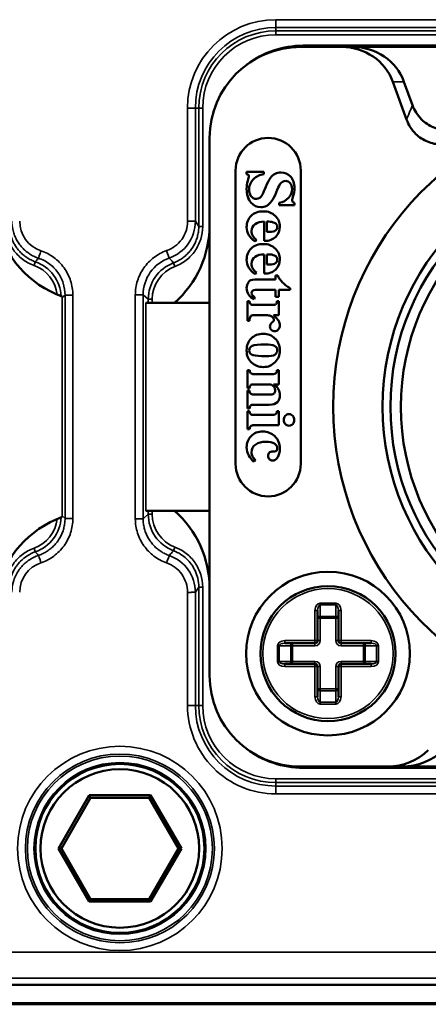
# Model space of a CAD drawing. Header units: millimetres. Extents: x 50 to 3176, y 50 to 2109.
# Tile 658 of 817: x 2363 to 2379, y 967 to 1005. Entities that reach past the tile are written whole.
import ezdxf

# ---------------------------------------------------------------- set-up
doc = ezdxf.new("R2010")
doc.units = ezdxf.units.MM
doc.header["$LTSCALE"] = 10
doc.layers.add('Visible (ISO)', color=7, linetype='Continuous', lineweight=50)
doc.layers.add('Visible Narrow (ISO)', color=7, linetype='Continuous', lineweight=35)

msp = doc.modelspace()

# ---------------------------------------------------------------- linework, layer by layer
at = {"layer": 'Visible (ISO)'}
for p, q in [((2375.3402, 1004.0533), (2373.7608, 1004.0533)), ((2373.8608, 1004.1033), (2399.7608, 1004.1033)), ((2375.7679, 1004.0533), (2375.3402, 1004.0533)), ((2375.7679, 1004.0533), (2395.9495, 1004.0533)), ((2377.3031, 1002.714), (2377.8314, 1001.2627)), ((2378.0596, 1001.8108), (2377.7309, 1002.714)), ((2370.2608, 1000.5533), (2370.2608, 979.8533)), ((2371.2608, 988.0033), (2371.2608, 999.3033)), ((2371.6842, 999.2433), (2372.3405, 999.2433)), ((2371.6842, 999.1572), (2371.6842, 999.2433)), ((2372.3405, 999.2433), (2372.3405, 999.1572)), ((2373.7608, 999.3033), (2373.7608, 988.0033)), ((2372.9389, 997.9631), (2372.9389, 998.0492)), ((2373.5208, 997.9631), (2372.9389, 997.9631)), ((2373.5208, 998.0492), (2373.5208, 997.9631)), ((2372.3595, 996.5857), (2372.3595, 997.3285)), ((2372.5412, 997.3285), (2372.4592, 997.3285)), ((2372.4592, 997.3285), (2372.4592, 996.9328)), ((2372.4592, 996.9328), (2372.5526, 996.9328)), ((2363.146, 996.7033), (2363.146, 996.7033)), ((2369.2254, 996.7033), (2369.2254, 996.7033)), ((2372.0578, 996.6329), (2372.0161, 996.5649)), ((2372.3595, 995.3277), (2372.3595, 996.0706)), ((2372.5412, 996.0706), (2372.4592, 996.0706)), ((2372.4592, 996.0706), (2372.4592, 995.6748)), ((2372.4592, 995.6748), (2372.5526, 995.6748)), ((2372.0578, 995.3749), (2372.0161, 995.3069)), ((2372.7962, 995.2541), (2372.8783, 995.2541)), ((2372.7962, 995.0986), (2372.7962, 995.2541)), ((2371.9922, 995.0986), (2372.7962, 995.0986)), ((2372.7962, 994.7015), (2372.0212, 994.7015)), ((2372.7962, 994.4335), (2372.7962, 994.7015)), ((2372.9224, 994.7015), (2372.9224, 994.4335)), ((2373.3541, 994.7015), (2372.9224, 994.7015)), ((2373.3541, 994.7695), (2373.3541, 994.7015)), ((2370.2608, 994.2033), (2367.8143, 994.2033)), ((2371.7208, 994.2725), (2371.7952, 994.2725)), ((2371.7208, 993.5157), (2371.7208, 994.2725)), ((2371.9644, 994.1239), (2372.6599, 994.1239)), ((2372.0023, 994.4252), (2371.977, 994.3502)), ((2372.9224, 994.4335), (2372.7962, 994.4335)), ((2372.848, 994.2725), (2372.9224, 994.2725)), ((2372.9224, 994.2725), (2372.9224, 993.7268)), ((2372.4049, 993.7268), (2371.9644, 993.7268)), ((2372.9224, 993.7268), (2372.7104, 993.7268)), ((2371.7952, 993.5157), (2371.7208, 993.5157)), ((2371.7208, 991.6107), (2371.7952, 991.6107)), ((2371.7208, 990.9165), (2371.7208, 991.6107)), ((2371.9644, 991.4621), (2372.6599, 991.4621)), ((2372.848, 991.6107), (2372.9224, 991.6107)), ((2372.9224, 991.6107), (2372.9224, 991.065)), ((2371.7952, 990.9165), (2371.7208, 990.9165)), ((2371.7208, 990.8262), (2371.7952, 990.8262)), ((2371.7208, 990.1319), (2371.7208, 990.8262)), ((2372.6296, 991.065), (2371.9644, 991.065)), ((2372.9224, 991.065), (2372.7205, 991.065)), ((2371.9644, 990.6776), (2372.6056, 990.6776)), ((2371.7952, 990.1319), (2371.7208, 990.1319)), ((2371.7208, 990.0375), (2371.7952, 990.0375)), ((2371.7208, 989.3433), (2371.7208, 990.0375)), ((2372.5476, 990.2805), (2371.9644, 990.2805)), ((2372.848, 990.0375), (2372.9224, 990.0375)), ((2372.9224, 990.0375), (2372.9224, 989.4918)), ((2371.9644, 989.889), (2372.6599, 989.889)), ((2371.7952, 989.3433), (2371.7208, 989.3433)), ((2372.9224, 989.4918), (2371.9644, 989.4918)), ((2372.6952, 988.4838), (2372.7571, 988.4838)), ((2372.0212, 988.1533), (2371.972, 988.0909)), ((2367.8143, 986.2033), (2370.2608, 986.2033)), ((2374.4108, 982.3619), (2374.4108, 981.2033)), ((2375.2108, 981.2033), (2375.2108, 982.3619)), ((2374.3108, 981.1033), (2373.1522, 981.1033)), ((2376.4693, 981.1033), (2375.3108, 981.1033)), ((2373.1522, 980.3033), (2374.3108, 980.3033)), ((2374.4108, 980.2033), (2374.4108, 979.0447)), ((2375.2108, 979.0447), (2375.2108, 980.2033)), ((2375.3108, 980.3033), (2376.4693, 980.3033)), ((2373.7608, 976.3533), (2377.1036, 976.3533)), ((2399.7608, 976.3033), (2373.8608, 976.3033)), ((2377.1036, 976.3533), (2377.672, 976.3533)), ((2397.8536, 976.3533), (2377.672, 976.3533)), ((2365.628, 975.2518), (2364.4453, 973.2033)), ((2365.628, 975.2518), (2367.9935, 975.2518)), ((2365.6858, 975.1518), (2365.628, 975.2518)), ((2367.9358, 975.1518), (2367.9935, 975.2518)), ((2369.1762, 973.2033), (2367.9935, 975.2518)), ((2364.5608, 973.2033), (2365.6858, 975.1518)), ((2365.6858, 975.1518), (2367.9358, 975.1518)), ((2367.9358, 975.1518), (2369.0608, 973.2033)), ((2364.4453, 973.2033), (2365.628, 971.1547)), ((2364.5608, 973.2033), (2364.4453, 973.2033)), ((2365.6858, 971.2547), (2364.5608, 973.2033)), ((2369.0608, 973.2033), (2367.9358, 971.2547)), ((2367.9935, 971.1547), (2369.1762, 973.2033)), ((2369.0608, 973.2033), (2369.1762, 973.2033)), ((2365.6858, 971.2547), (2365.628, 971.1547)), ((2367.9935, 971.1547), (2365.628, 971.1547)), ((2367.9358, 971.2547), (2365.6858, 971.2547)), ((2367.9358, 971.2547), (2367.9935, 971.1547)), ((2404.5567, 967.9586), (2329.0649, 967.9586)), ((2512.7503, 967.2033), (2191.8108, 967.2033)), ((2405.2839, 967.2463), (2328.3377, 967.2463))]:
    msp.add_line(p, q, dxfattribs=at)
for centre, radius in [((2386.8108, 990.2033), 9.9), ((2386.8108, 990.2033), 9.6), ((2386.8108, 990.2033), 9.2), ((2374.8108, 980.7033), 3.15), ((2374.8108, 980.7033), 2.6), ((2366.8108, 973.2033), 3.25), ((2366.8108, 973.2033), 3.05)]:
    msp.add_circle(centre, radius, dxfattribs=at)
for centre, radius, start, end in [((2373.7608, 1000.5533), 3.5, 90, 180), ((2373.8608, 1000.5033), 3.6, 90, 127.27059), ((2386.8108, 990.2033), 11.8, 12.94737, 347.05263), ((2372.5108, 999.3033), 1.25, 0, 180), ((2365.9608, 998.2033), 4, 192.83857, 249.98452), ((2366.2608, 997.2033), 4, 311.40962, 0), ((2372.5108, 988.0033), 1.25, 180, 0), ((2366.2608, 983.2033), 4, 0, 48.59038), ((2365.9608, 982.2033), 4, 110.01548, 167.16143), ((2374.3108, 981.2033), 0.1, 270, 0), ((2375.3108, 981.2033), 0.1, 180, 270), ((2374.3108, 980.2033), 0.1, 0, 90), ((2375.3108, 980.2033), 0.1, 90, 180), ((2373.7608, 979.8533), 3.5, 180, 270), ((2373.8608, 979.9033), 3.6, 232.72941, 270)]:
    msp.add_arc(centre, radius, start, end, dxfattribs=at)
for centre, major_axis, ratio, start_param, end_param in [((2375.3402, 1002.0533), (-2.0797, 0), 0.9616683, 3.4782841, 4.712389), ((2375.7679, 1002.0533), (-2.0797, 0), 0.9616683, 3.4782841, 4.712389), ((2372.6353, 998.3596), (-0.5296, 1.0228), 0.772459, 0.6787214, 0.980291), ((2372.4977, 999.2273), (0.2881, 0.9469), 0.1077266, 3.6173614, 4.1218306), ((2375.7998, 987.3294), (-2.8719, 11.9263), 0.1914232, 0.1605295, 0.2707272), ((2380.8347, 978.4071), (-7.7353, 20.4747), 0.1038827, 6.2439592, 6.3573983), ((2371.9386, 997.4473), (1.4108, 1.3767), 0.351022, 5.9531603, 6.268506), ((2373.9774, 999.2184), (0.5328, 1.1036), 0.0921967, 2.5560391, 2.9528647), ((2369.0075, 999.6768), (-4.4755, 1.332), 0.4374267, 3.1318116, 3.2710487), ((2367.029, 1014.6887), (-5.3402, 16.7857), 0.1600602, 3.0907157, 3.2575679), ((2345.063, 948.9683), (27.6011, 48.6749), 0.1027142, 6.258324, 6.3413635), ((2335.7396, 978.736), (-37.1605, -18.6624), 0.1134058, 3.0847003, 3.1832246), ((2453.6417, 911.0658), (-81.6845, 86.131), 0.0583403, 6.2279131, 6.2739332), ((2370.6917, 992.813), (2.0624, 4.471), 0.3070048, 6.2791408, 6.4238662), ((2370.2782, 995.6862), (2.5597, 1.5274), 0.2237129, 6.1504752, 6.4310529), ((2385.9022, 1002.7754), (13.9999, 5.9607), 0.1506666, 3.0775321, 3.1564994), ((2302.6928, 1024.9294), (-70.2305, 28.0012), 0.0814301, 3.1066864, 3.1740477), ((2345.0425, 947.6743), (27.6216, 48.7109), 0.1026761, 6.2583334, 6.3413422), ((2453.3323, 910.1344), (-81.3751, 85.8044), 0.0584513, 6.227808, 6.2739155), ((2370.6917, 991.555), (2.0624, 4.471), 0.3070048, 6.2791408, 6.4238662), ((2370.2788, 994.4286), (2.5591, 1.5271), 0.2237377, 6.1504602, 6.4310686), ((2335.7105, 977.4634), (-37.1896, -18.677), 0.1133614, 3.0847226, 3.1832084), ((2385.9439, 1001.5349), (14.0416, 5.9782), 0.150443, 3.0776297, 3.1564797), ((2302.5619, 1023.7236), (-70.3614, 28.0533), 0.0813543, 3.1067188, 3.1740174), ((2384.1582, 999.8274), (11.2949, 4.5382), 0.2649318, 3.1534095, 3.3493463), ((2375.5842, 992.317), (-3.8374, 2.677), 0.262838, 6.2725956, 6.4645293), ((2373.7661, 995.3664), (1.9473, 1.1898), 0.1838197, 3.1954797, 3.4338279), ((2372.3355, 994.6965), (-0.4698, 0.5403), 0.3790831, 3.1709427, 3.552702), ((2363.2282, 997.1275), (-9.699, 3.702), 0.0810857, 3.2278996, 3.3865548), ((2374.6372, 986.911), (-2.7618, 6.809), 0.099282, 0.0824899, 0.2084938), ((2375.9641, 991.6346), (-3.364, 1.7447), 0.208748, 6.179461, 6.3910302), ((2369.1214, 993.1584), (3.6101, 0.3944), 0.128056, 6.0636196, 6.269196), ((2371.9399, 993.5275), (0.7919, 0.0221), 0.387332, 6.2723376, 6.6175216), ((2371.0783, 994.1763), (-1.8632, 0.9151), 0.289674, 3.2829134, 3.4981099), ((2398.0414, 953.7247), (-26.0911, 39.1857), 0.1095542, 6.2103696, 6.3055211), ((2373.2549, 994.8321), (0.5513, 1.7164), 0.3046033, 2.9934858, 3.2391338), ((2361.2211, 986.5245), (-11.6681, -6.1546), 0.209643, 3.0314587, 3.2108339), ((2420.1848, 1024.5008), (-48.4004, -32.4965), 0.0965039, 6.2184823, 6.3062916), ((2370.2804, 990.5575), (2.5437, 1.9394), 0.2229689, 6.1147924, 6.4090124), ((2376.3656, 1000.6762), (4.3421, 8.8768), 0.2507129, 3.067043, 3.2636219), ((2376.909, 993.3264), (5.0897, 1.0522), 0.1042384, 3.3316897, 3.6086385), ((2368.0266, 1001.1635), (-4.5801, 9.3693), 0.2345455, 3.027433, 3.2280812), ((2358.0875, 997.1659), (14.7264, -4.9066), 0.0713835, 6.0721271, 6.2236034), ((2372.3352, 992.035), (-0.4701, 0.5405), 0.378999, 3.1709125, 3.5525746), ((2372.3538, 991.4422), (0.5136, 0.7354), 0.2984722, 2.7377276, 3.1080535), ((2372.3299, 990.9811), (0.515, 0.2451), 0.347668, 3.2896492, 3.7727059), ((2372.0237, 991.2038), (0.7355, -0.467), 0.3294597, 5.8045511, 6.191434), ((2344.6576, 990.8948), (-28.2798, 0.1406), 0.0882844, 3.1860436, 3.2659903), ((2365.9276, 995.5475), (-6.9541, 5.1469), 0.1607826, 2.9276777, 3.1245221), ((2369.6711, 992.7629), (-3.219, 2.352), 0.2874274, 3.1093032, 3.3485994), ((2372.0173, 989.83), (-0.1526, 0.4368), 0.3761251, 0.2012247, 0.6849622), ((2372.9527, 990.5963), (1.132, 0.6544), 0.2372018, 3.196342, 3.5309868), ((2369.4433, 991.7509), (3.3769, -1.806), 0.1341048, 6.037502, 6.2494269), ((2374.9, 985.8882), (-1.6621, 4.0173), 0.2018638, 6.1998652, 6.3781087), ((2382.6933, 972.6504), (-10.8352, 16.8201), 0.0713296, 0.0159241, 0.0854266), ((2354.4975, 979.143), (-18.389, -9.7653), 0.1688321, 3.0521746, 3.1975161), ((2376.4307, 989.3902), (-4.7371, -0.8657), 0.3681148, 6.2160113, 6.3992944), ((2372.5389, 988.8054), (-0.2858, 0.2983), 0.4204687, 2.758627, 3.2644397), ((2374.0145, 990.6826), (2.0861, 2.5593), 0.4340074, 2.9604569, 3.1794804), ((2375.0934, 989.6183), (-2.5613, -1.4004), 0.2424684, 6.1513878, 6.3418084), ((2373.2147, 990.0486), (0.59, 1.9099), 0.2595789, 2.9895236, 3.2216237), ((2377.1036, 978.3533), (-2.1388, 0), 0.9351131, 1.5707963, 2.3897354), ((2377.672, 978.3533), (-2.1388, 0), 0.9351131, 1.5707963, 2.3897217)]:
    msp.add_ellipse(centre, major_axis=major_axis, ratio=ratio, start_param=start_param, end_param=end_param, dxfattribs=at)
for points, knots in [([(2378.0596, 1001.8108), (2378.096, 1001.7109), (2378.1425, 1001.6149), (2378.259, 1001.428), (2378.3301, 1001.3387), (2378.5389, 1001.1322), (2378.6889, 1001.0313), (2379.0201, 1000.8918), (2379.197, 1000.8549), (2379.4906, 1000.8497), (2379.6043, 1000.8613), (2379.8196, 1000.9084), (2379.9207, 1000.9422), (2380.0177, 1000.986)], [0.000001, 0.000001, 0.000001, 0.000001, 0.03191474, 0.03191474, 0.06607957, 0.06607957, 0.12004634, 0.12004634, 0.17396914, 0.17396914, 0.20817451, 0.20817451, 0.2400882, 0.2400882, 0.2400882, 0.2400882]), ([(2377.8314, 1001.2627), (2377.8684, 1001.1609), (2377.916, 1001.0632), (2378.0355, 1000.873), (2378.1086, 1000.7822), (2378.3207, 1000.576), (2378.4714, 1000.4765), (2378.8033, 1000.3399), (2378.9802, 1000.3046), (2379.276, 1000.3018), (2379.3919, 1000.3148), (2379.6108, 1000.3658), (2379.7134, 1000.4017), (2379.8114, 1000.448)], [-0.24257812, -0.24257812, -0.24257812, -0.24257812, -0.21006611, -0.21006611, -0.17518627, -0.17518627, -0.12128766, -0.12128766, -0.06743433, -0.06743433, -0.03251185, -0.03251185, -0.000001, -0.000001, -0.000001, -0.000001])]:
    msp.add_open_spline(points, degree=3, knots=knots, dxfattribs=at)
for points in [[(2371.77, 999.0794), (2371.77, 999.1239), (2371.741, 999.1489), (2371.6842, 999.1572)], [(2371.7271, 998.8989), (2371.7548, 998.9934), (2371.77, 999.0544), (2371.77, 999.0794)], [(2372.3405, 999.1572), (2372.1929, 999.1405), (2372.0616, 999.0753), (2371.9467, 998.96)], [(2372.6, 999.0144), (2372.7016, 999.153), (2372.8354, 999.2225), (2373.0045, 999.2225)], [(2373.0045, 999.2225), (2373.1509, 999.2225), (2373.2734, 999.1711), (2373.3718, 999.0656)], [(2373.3718, 999.0656), (2373.4703, 998.96), (2373.5208, 998.8087), (2373.5208, 998.6087)], [(2371.9467, 998.96), (2371.8318, 998.8448), (2371.775, 998.7143), (2371.775, 998.5671)], [(2372.963, 998.7658), (2372.9212, 998.7032), (2372.8732, 998.6004), (2372.8177, 998.456)], [(2373.3564, 998.8167), (2373.3074, 998.8712), (2373.2519, 998.8975), (2373.1888, 998.8975)], [(2371.8454, 998.0697), (2371.7372, 998.195), (2371.6842, 998.3685), (2371.6842, 998.5893)], [(2371.775, 998.5671), (2371.775, 998.4727), (2371.799, 998.3894), (2371.8498, 998.316)], [(2371.8498, 998.316), (2371.9, 998.2436), (2371.9682, 998.2061), (2372.0565, 998.2061)], [(2372.0565, 998.2061), (2372.1512, 998.2061), (2372.2282, 998.2616), (2372.2884, 998.3713)], [(2372.8177, 998.456), (2372.7621, 998.3116), (2372.7053, 998.1977), (2372.6442, 998.1146)], [(2373.2936, 998.2436), (2373.3844, 998.338), (2373.4299, 998.4532), (2373.4299, 998.5893)], [(2372.2257, 997.8812), (2372.0793, 997.8812), (2371.953, 997.945), (2371.8454, 998.0697)], [(2372.9389, 998.0492), (2373.0853, 998.0839), (2373.2027, 998.1491), (2373.2936, 998.2436)], [(2373.4349, 998.1436), (2373.4349, 998.0964), (2373.4627, 998.0658), (2373.5208, 998.0492)], [(2371.6829, 997.1175), (2371.6829, 997.2924), (2371.7397, 997.4382), (2371.8555, 997.5538)], [(2371.8555, 997.5538), (2371.9707, 997.6687), (2372.1272, 997.7257), (2372.3267, 997.7257)], [(2372.0071, 997.2372), (2371.9177, 997.1758), (2371.8735, 997.0842), (2371.8735, 996.962)], [(2372.0161, 996.5649), (2371.794, 996.7148), (2371.6829, 996.8981), (2371.6829, 997.1175)], [(2371.9172, 996.7839), (2371.9467, 996.7301), (2371.9934, 996.6801), (2372.0578, 996.6329)], [(2372.5526, 996.9328), (2372.6675, 996.9328), (2372.747, 996.9495), (2372.7924, 996.9828)], [(2372.7924, 996.9828), (2372.8379, 997.0161), (2372.8606, 997.0633), (2372.8606, 997.1244)], [(2371.8555, 996.2958), (2371.9707, 996.4107), (2372.1272, 996.4677), (2372.3267, 996.4677)], [(2372.801, 996.7457), (2372.6952, 996.6398), (2372.5488, 996.5857), (2372.3595, 996.5857)], [(2371.6829, 995.8595), (2371.6829, 996.0345), (2371.7397, 996.1803), (2371.8555, 996.2958)], [(2372.0161, 995.3069), (2371.794, 995.4568), (2371.6829, 995.6401), (2371.6829, 995.8595)], [(2372.0071, 995.9792), (2371.9177, 995.9178), (2371.8735, 995.8262), (2371.8735, 995.704)], [(2372.5526, 995.6748), (2372.6675, 995.6748), (2372.747, 995.6915), (2372.7924, 995.7248)], [(2372.7924, 995.7248), (2372.8379, 995.7581), (2372.8606, 995.8054), (2372.8606, 995.8665)], [(2371.9172, 995.526), (2371.9467, 995.4721), (2371.9934, 995.4221), (2372.0578, 995.3749)], [(2372.801, 995.4878), (2372.6952, 995.3819), (2372.5488, 995.3277), (2372.3595, 995.3277)], [(2371.7545, 995.0045), (2371.8028, 995.0681), (2371.8811, 995.0986), (2371.9922, 995.0986)], [(2371.977, 994.3502), (2371.7801, 994.4419), (2371.6829, 994.5807), (2371.6829, 994.7681)], [(2372.0212, 994.7015), (2371.9202, 994.7015), (2371.8697, 994.6612), (2371.8697, 994.5807)], [(2371.8697, 994.5807), (2371.8697, 994.5446), (2371.8823, 994.5141), (2371.9088, 994.4891)], [(2371.9088, 994.4891), (2371.9354, 994.4641), (2371.9669, 994.4432), (2372.0023, 994.4252)], [(2371.7952, 994.2725), (2371.7952, 994.2197), (2371.8079, 994.1822), (2371.8334, 994.159)], [(2372.6599, 994.1239), (2372.7356, 994.1239), (2372.7861, 994.1364), (2372.8111, 994.1617)], [(2371.9644, 993.7268), (2371.8937, 993.7268), (2371.8483, 993.7101), (2371.829, 993.6742)], [(2372.5615, 993.7132), (2372.5185, 993.7226), (2372.4655, 993.7268), (2372.4049, 993.7268)], [(2372.6851, 993.649), (2372.6548, 993.681), (2372.6132, 993.7018), (2372.5615, 993.7132)], [(2372.3317, 993.0145), (2372.4996, 993.0145), (2372.646, 992.9548), (2372.772, 992.8336)], [(2372.6324, 993.1593), (2372.5968, 993.1936), (2372.5804, 993.238), (2372.5804, 993.2936)], [(2372.8997, 993.1742), (2372.8593, 993.1297), (2372.8126, 993.1075), (2372.7571, 993.1075)], [(2372.9603, 993.3463), (2372.9603, 993.2755), (2372.9401, 993.2186), (2372.8997, 993.1742)], [(2371.6829, 992.3744), (2371.6829, 992.5632), (2371.7422, 992.7173), (2371.8609, 992.8367)], [(2372.41, 992.5993), (2372.1462, 992.5993), (2371.9757, 992.5813), (2371.8984, 992.5446)], [(2372.7497, 992.5527), (2372.6763, 992.584), (2372.5627, 992.5993), (2372.41, 992.5993)], [(2371.8984, 992.5446), (2371.8205, 992.5077), (2371.7826, 992.4507), (2371.7826, 992.373)], [(2371.7826, 992.373), (2371.7826, 992.2827), (2371.8318, 992.223), (2371.9317, 992.193)], [(2372.7669, 992.2055), (2372.829, 992.2439), (2372.8606, 992.2994), (2372.8606, 992.3744)], [(2372.9603, 992.373), (2372.9603, 992.198), (2372.8997, 992.0481), (2372.7795, 991.9221)], [(2371.7952, 991.6107), (2371.8003, 991.5482), (2371.8167, 991.508), (2371.8445, 991.4899)], [(2371.8445, 991.4899), (2371.8722, 991.4719), (2371.9114, 991.4621), (2371.9644, 991.4621)], [(2372.6599, 991.4621), (2372.7356, 991.4621), (2372.7861, 991.4746), (2372.8111, 991.5)], [(2371.8265, 991.0251), (2371.8053, 990.9984), (2371.7952, 990.9623), (2371.7952, 990.9165)], [(2371.9644, 991.065), (2371.8937, 991.065), (2371.8483, 991.0525), (2371.8265, 991.0251)], [(2372.7441, 990.9522), (2372.718, 990.9887), (2372.6801, 991.0261), (2372.6296, 991.065)], [(2372.7419, 990.7165), (2372.7697, 990.7415), (2372.7836, 990.7776), (2372.7836, 990.8248)], [(2372.7836, 990.8248), (2372.7836, 990.8748), (2372.7697, 990.9165), (2372.7441, 990.9522)], [(2372.9101, 990.8652), (2372.9426, 990.7998), (2372.9603, 990.729), (2372.9603, 990.6512)], [(2371.7952, 990.0375), (2371.7952, 989.9903), (2371.8066, 989.9542), (2371.8309, 989.9282)], [(2371.9644, 990.2805), (2371.8987, 990.2805), (2371.8558, 990.2694), (2371.835, 990.2465)], [(2372.8101, 989.9306), (2372.8354, 989.9584), (2372.848, 989.9931), (2372.848, 990.0375)], [(2373.1105, 989.6973), (2373.1105, 989.7598), (2373.1295, 989.8126), (2373.1686, 989.8556)], [(2373.1686, 989.5404), (2373.1295, 989.5849), (2373.1105, 989.6363), (2373.1105, 989.6973)], [(2373.3112, 989.9195), (2373.3668, 989.9195), (2373.4135, 989.8987), (2373.4542, 989.8546)], [(2373.4542, 989.8546), (2373.4943, 989.8112), (2373.5145, 989.7584), (2373.5145, 989.696)], [(2373.5145, 989.696), (2373.5145, 989.6349), (2373.4943, 989.5835), (2373.4545, 989.5397)], [(2371.9644, 989.4918), (2371.9063, 989.4918), (2371.8647, 989.4807), (2371.8404, 989.4561)], [(2371.8517, 989.0729), (2371.9644, 989.1919), (2372.1171, 989.2516), (2372.3115, 989.2516)], [(2372.3115, 989.2516), (2372.4844, 989.2516), (2372.6359, 989.1905), (2372.7657, 989.0666)], [(2373.3125, 989.4738), (2373.2557, 989.4738), (2373.2077, 989.496), (2373.1686, 989.5404)], [(2373.4545, 989.5397), (2373.4147, 989.496), (2373.368, 989.4738), (2373.3125, 989.4738)], [(2371.6829, 988.6435), (2371.6829, 988.8101), (2371.7384, 988.9531), (2371.8517, 989.0729)], [(2372.4213, 988.8545), (2372.2673, 988.8545), (2372.1386, 988.8212), (2372.0323, 988.7523)], [(2372.7508, 988.7879), (2372.6776, 988.8323), (2372.5678, 988.8545), (2372.4213, 988.8545)], [(2372.0323, 988.7523), (2371.9265, 988.6837), (2371.8735, 988.5824), (2371.8735, 988.4463)], [(2371.8735, 988.4463), (2371.8735, 988.3866), (2371.8849, 988.3338), (2371.9088, 988.288)], [(2372.5097, 988.3116), (2372.5097, 988.3672), (2372.5248, 988.4088), (2372.5551, 988.4394)], [(2372.5551, 988.4394), (2372.5854, 988.4699), (2372.6321, 988.4838), (2372.6952, 988.4838)], [(2372.8606, 988.6129), (2372.8606, 988.6851), (2372.824, 988.7434), (2372.7508, 988.7879)], [(2372.8379, 988.5241), (2372.853, 988.5504), (2372.8606, 988.5796), (2372.8606, 988.6129)], [(2372.9603, 988.5921), (2372.9603, 988.4533), (2372.9325, 988.3422), (2372.877, 988.2589)], [(2371.9088, 988.288), (2371.9328, 988.2422), (2371.9707, 988.1978), (2372.0212, 988.1533)], [(2372.877, 988.2589), (2372.8215, 988.1756), (2372.752, 988.1325), (2372.6662, 988.1325)]]:
    msp.add_open_spline(points, degree=3, dxfattribs=at)
at = {"layer": 'Visible Narrow (ISO)'}
for p, q in [((2372.8108, 1005.1028), (2400.8108, 1005.1028)), ((2372.8108, 1004.8029), (2372.8108, 1005.1028)), ((2400.8108, 1004.8029), (2372.8108, 1004.8029)), ((2372.8108, 1004.8029), (2372.8108, 1004.6709)), ((2372.8108, 1004.6709), (2400.8108, 1004.6709)), ((2372.8108, 1004.6709), (2372.8108, 1004.521)), ((2400.8108, 1004.521), (2372.8108, 1004.521)), ((2377.3031, 1002.714), (2377.7309, 1002.714)), ((2369.4112, 997.3446), (2369.4112, 1001.7033)), ((2369.4112, 1001.7033), (2369.7112, 1001.7033)), ((2369.8431, 1001.7033), (2369.7112, 1001.7033)), ((2369.7112, 1001.7033), (2369.7112, 997.3447)), ((2369.9931, 1001.7033), (2369.8431, 1001.7033)), ((2369.8431, 997.1467), (2369.8431, 1001.7033)), ((2369.9931, 1001.7033), (2369.9931, 997.1467)), ((2369.4112, 997.3447), (2369.7112, 997.3447)), ((2369.8431, 997.1467), (2369.7112, 997.3447)), ((2369.8431, 997.1467), (2369.9931, 997.1467)), ((2368.6073, 996.2152), (2368.7075, 995.9293)), ((2363.5098, 995.6448), (2363.5601, 995.786)), ((2368.9254, 995.6029), (2368.8726, 995.7432)), ((2364.5922, 994.4047), (2364.7024, 994.5022)), ((2364.7024, 994.5022), (2365.0023, 994.5022)), ((2364.7024, 985.9044), (2364.7024, 994.5022)), ((2365.0023, 994.5022), (2365.0023, 985.9044)), ((2367.4042, 985.8924), (2367.4042, 994.5142)), ((2367.4042, 994.5142), (2367.7041, 994.5142)), ((2367.7041, 994.5142), (2367.9021, 994.3402)), ((2367.7041, 994.5142), (2367.7041, 985.8924)), ((2364.5922, 994.4047), (2364.5922, 986.0018)), ((2367.8143, 986.2033), (2367.8143, 994.2033)), ((2367.9021, 994.3402), (2368.052, 994.3402)), ((2367.9021, 994.2033), (2367.9021, 994.3402)), ((2368.052, 994.3402), (2368.052, 994.2033)), ((2367.9021, 986.0664), (2367.9021, 986.2033)), ((2368.052, 986.2033), (2368.052, 986.0664)), ((2364.7024, 985.9044), (2364.5922, 986.0018)), ((2365.0023, 985.9044), (2364.7024, 985.9044)), ((2367.7041, 985.8924), (2367.4042, 985.8924)), ((2367.9021, 986.0664), (2367.7041, 985.8924)), ((2368.052, 986.0664), (2367.9021, 986.0664)), ((2363.5098, 984.7618), (2363.5601, 984.6205)), ((2363.4808, 984.399), (2363.4807, 984.399)), ((2368.8908, 984.399), (2368.8908, 984.399)), ((2369.7112, 983.0619), (2369.8431, 983.2598)), ((2369.9931, 983.2598), (2369.8431, 983.2598)), ((2369.8431, 978.7033), (2369.8431, 983.2598)), ((2369.9931, 983.2598), (2369.9931, 978.7033)), ((2369.4098, 983.0599), (2369.4109, 978.7033)), ((2369.7112, 983.0619), (2369.7112, 978.7033)), ((2374.3108, 981.2033), (2374.3108, 982.3619)), ((2374.3108, 982.3619), (2374.4108, 982.3619)), ((2374.5108, 982.6447), (2375.1108, 982.6447)), ((2374.5108, 982.574), (2374.5108, 982.6447)), ((2375.1108, 982.574), (2374.5108, 982.574)), ((2374.5108, 982.574), (2374.5108, 982.1326)), ((2375.1108, 982.6447), (2375.1108, 982.574)), ((2375.1108, 982.1326), (2375.1108, 982.574)), ((2375.2108, 982.3619), (2375.3108, 982.3619)), ((2375.3108, 982.3619), (2375.3108, 981.2033)), ((2374.5108, 982.0619), (2374.4108, 982.0619)), ((2374.5108, 982.0619), (2374.5108, 982.1326)), ((2374.5108, 982.1326), (2375.1108, 982.1326)), ((2375.1108, 982.0619), (2374.5108, 982.0619)), ((2374.5108, 982.0619), (2374.5108, 981.2033)), ((2375.1108, 982.1326), (2375.1108, 982.0619)), ((2375.1108, 981.2033), (2375.1108, 982.0619)), ((2375.2108, 982.0619), (2375.1108, 982.0619)), ((2372.8693, 980.4033), (2372.8693, 981.0033)), ((2372.8693, 981.0033), (2372.9401, 981.0033)), ((2372.9401, 981.0033), (2372.9401, 980.4033)), ((2373.3815, 981.0033), (2372.9401, 981.0033)), ((2373.1522, 981.2033), (2374.3108, 981.2033)), ((2373.1522, 981.1033), (2373.1522, 981.2033)), ((2373.3815, 980.4033), (2373.3815, 981.0033)), ((2373.3815, 981.0033), (2373.4522, 981.0033)), ((2373.4522, 981.1033), (2373.4522, 981.0033)), ((2374.3108, 981.0033), (2373.4522, 981.0033)), ((2373.4522, 981.0033), (2373.4522, 980.4033)), ((2374.3108, 981.2033), (2374.3108, 981.1033)), ((2374.4108, 981.2033), (2374.3108, 981.2033)), ((2374.3108, 981.0033), (2374.3108, 981.1033)), ((2374.4108, 981.2033), (2374.5108, 981.2033)), ((2375.1108, 981.2033), (2375.2108, 981.2033)), ((2375.3108, 981.2033), (2375.2108, 981.2033)), ((2375.3108, 981.2033), (2376.4693, 981.2033)), ((2375.3108, 981.1033), (2375.3108, 981.2033)), ((2375.3108, 981.1033), (2375.3108, 981.0033)), ((2376.1693, 981.0033), (2375.3108, 981.0033)), ((2376.1693, 981.0033), (2376.1693, 981.1033)), ((2376.1693, 980.4033), (2376.1693, 981.0033)), ((2376.1693, 981.0033), (2376.2401, 981.0033)), ((2376.6815, 981.0033), (2376.2401, 981.0033)), ((2376.2401, 981.0033), (2376.2401, 980.4033)), ((2376.4693, 981.2033), (2376.4693, 981.1033)), ((2376.6815, 981.0033), (2376.7522, 981.0033)), ((2376.6815, 980.4033), (2376.6815, 981.0033)), ((2376.7522, 981.0033), (2376.7522, 980.4033)), ((2372.9401, 980.4033), (2372.8693, 980.4033)), ((2372.9401, 980.4033), (2373.3815, 980.4033)), ((2373.1522, 980.2033), (2373.1522, 980.3033)), ((2374.3108, 980.2033), (2373.1522, 980.2033)), ((2373.4522, 980.4033), (2373.3815, 980.4033)), ((2373.4522, 980.4033), (2374.3108, 980.4033)), ((2373.4522, 980.4033), (2373.4522, 980.3033)), ((2374.3108, 980.3033), (2374.3108, 980.4033)), ((2374.3108, 980.3033), (2374.3108, 980.2033)), ((2374.3108, 979.0447), (2374.3108, 980.2033)), ((2374.3108, 980.2033), (2374.4108, 980.2033)), ((2374.5108, 980.2033), (2374.4108, 980.2033)), ((2374.5108, 980.2033), (2374.5108, 979.3447)), ((2375.1108, 979.3447), (2375.1108, 980.2033)), ((2375.2108, 980.2033), (2375.1108, 980.2033)), ((2375.2108, 980.2033), (2375.3108, 980.2033)), ((2375.3108, 980.4033), (2376.1693, 980.4033)), ((2375.3108, 980.4033), (2375.3108, 980.3033)), ((2375.3108, 980.2033), (2375.3108, 980.3033)), ((2376.4693, 980.2033), (2375.3108, 980.2033)), ((2375.3108, 980.2033), (2375.3108, 979.0447)), ((2376.1693, 980.3033), (2376.1693, 980.4033)), ((2376.2401, 980.4033), (2376.1693, 980.4033)), ((2376.2401, 980.4033), (2376.6815, 980.4033)), ((2376.4693, 980.3033), (2376.4693, 980.2033)), ((2376.7522, 980.4033), (2376.6815, 980.4033)), ((2374.4108, 979.3447), (2374.5108, 979.3447)), ((2374.5108, 979.3447), (2375.1108, 979.3447)), ((2374.5108, 979.274), (2374.5108, 979.3447)), ((2375.1108, 979.3447), (2375.2108, 979.3447)), ((2375.1108, 979.3447), (2375.1108, 979.274)), ((2374.4108, 979.0447), (2374.3108, 979.0447)), ((2375.1108, 979.274), (2374.5108, 979.274)), ((2374.5108, 979.274), (2374.5108, 978.8326)), ((2375.1108, 978.8326), (2375.1108, 979.274)), ((2375.3108, 979.0447), (2375.2108, 979.0447)), ((2369.7112, 978.7033), (2369.4112, 978.7033)), ((2369.7112, 978.7033), (2369.8431, 978.7033)), ((2369.8431, 978.7033), (2369.9931, 978.7033)), ((2374.5108, 978.8326), (2375.1108, 978.8326)), ((2374.5108, 978.7619), (2374.5108, 978.8326)), ((2375.1108, 978.7619), (2374.5108, 978.7619)), ((2375.1108, 978.8326), (2375.1108, 978.7619)), ((2372.8108, 975.8856), (2400.8108, 975.8856)), ((2372.8108, 975.8856), (2372.8108, 975.7356)), ((2400.8108, 975.7356), (2372.8108, 975.7356)), ((2372.8108, 975.7356), (2372.8108, 975.6037)), ((2372.8108, 975.6037), (2400.8108, 975.6037)), ((2372.8108, 975.3037), (2372.8108, 975.6037)), ((2400.8108, 975.3037), (2372.8108, 975.3037)), ((2345.6604, 969.2152), (2404.2998, 969.2153)), ((2329.0649, 967.9586), (2404.5567, 967.9586)), ((2404.2998, 968.2154), (2345.6239, 968.2154)), ((2404.5857, 967.9445), (2329.0358, 967.9445)), ((2328.3377, 967.2464), (2405.2839, 967.2464))]:
    msp.add_line(p, q, dxfattribs=at)
for centre, radius in [((2374.8108, 980.7033), 2.5), ((2366.8108, 973.2033), 3.9321), ((2366.8108, 973.2033), 3.6321), ((2366.8108, 973.2033), 3.5543), ((2366.8108, 973.2033), 3.3043)]:
    msp.add_circle(centre, radius, dxfattribs=at)
for centre, radius, start, end in [((2372.8108, 1001.7033), 3.3995, 90, 180), ((2372.8108, 1001.7033), 3.0996, 90, 180), ((2372.8108, 1001.7033), 2.9677, 90, 180), ((2372.8108, 1001.7033), 2.8177, 90, 180), ((2364.16, 997.3445), 1.1997, 179.97825, 251.38981), ((2363.0574, 994.3735), 1.3494, 6.27136, 70.41145), ((2369.4014, 994.3403), 1.3493, 110.65347, 180.00649), ((2363.0574, 986.033), 1.3493, 289.58762, 353.72939), ((2369.4013, 986.0662), 1.3492, 179.99027, 249.34951), ((2364.1601, 983.0621), 1.1998, 108.61177, 180.00846), ((2366.809, 970.2086), 13.691, 79.77971, 79.77981), ((2366.8084, 970.2263), 13.6728, 106.18534, 106.1854), ((2374.3108, 981.2033), 0.2, 270, 0), ((2375.3108, 981.2033), 0.2, 180, 270), ((2374.3108, 980.2033), 0.2, 0, 90), ((2375.3108, 980.2033), 0.2, 90, 180), ((2372.8108, 978.7033), 3.3995, 179.99994, 270), ((2372.8108, 978.7033), 3.0996, 180, 270), ((2372.8108, 978.7033), 2.9677, 180, 270), ((2372.8108, 978.7033), 2.8177, 180, 270)]:
    msp.add_arc(centre, radius, start, end, dxfattribs=at)
for centre, major_axis, ratio, start_param, end_param in [((2524.2452, 675.4831), (-126.6406, 347.9422), 0.258819, 0.2721338, 0.2764907), ((2368.2114, 997.3446), (1.4998, 0), 0.9999924, 5.0495553, 6.2831853), ((2363.7772, 996.2075), (-0.0957, -0.2843), 0.0000152, 0.0227883, 1.5707868), ((2363.0573, 994.3734), (-0.0853, 1.497), 0.9999986, 4.712389, 5.8843063), ((2369.2048, 994.513), (-1.1275, 0.9913), 0.9991529, 5.7708976, 7.0040497), ((2369.4035, 994.3389), (1.2664, -0.8073), 0.9991317, 2.4994161, 3.708694), ((2363.0917, 994.4038), (1.1242, 0.9944), 0.9993895, 5.5593245, 5.5860831), ((2363.0557, 986.0344), (-1.1938, 0.9106), 0.9992524, 2.5647728, 3.7358943), ((2363.0917, 986.0028), (1.1243, -0.9944), 0.9993895, 0.6970982, 0.7238571), ((2369.4014, 986.0664), (0, -1.4994), 0.9999992, 4.712389, 5.9227069), ((2368.9254, 984.8037), (-0.0529, -0.1404), 0.0000959, 0.0307405, 1.5706202), ((2363.7772, 984.1991), (-0.0957, 0.2843), 0.0000199, 4.7124093, 6.2528007), ((2368.6083, 984.1943), (0.0992, 0.2831), 0.0000196, 0.030488, 1.5707807), ((2368.211, 983.0614), (0.8321, 1.2486), 0.9997033, 5.3004479, 6.5338339), ((2374.511, 982.3616), (-0.0004, 0.2831), 0.7071835, 6.2824046, 7.8520412), ((2374.5109, 982.3616), (-0.0001, 0.2124), 0.4714285, 6.2831099, 7.8526634), ((2375.1106, 982.3616), (0.0004, 0.2831), 0.7071819, 4.714229, 6.28392), ((2375.1107, 982.3617), (0.0001, 0.2123), 0.4714906, 4.7133845, 6.2831186), ((2374.5108, 982.0619), (-0.1, 0), 0.7071068, 4.7123802, 6.2831786), ((2375.1108, 982.0619), (0.1, 0), 0.7071068, 0.0000059, 1.5708029), ((2373.1525, 981.0031), (-0.2831, 0.0004), 0.7071819, 4.714229, 6.28392), ((2373.1524, 981.0032), (-0.2123, 0.0001), 0.4714906, 4.7133845, 6.2831186), ((2373.4522, 981.0033), (0, 0.1), 0.7071068, 0.0000029, 1.570801), ((2376.1693, 981.0033), (0, 0.1), 0.7071068, 4.7123802, 6.2831786), ((2376.4691, 981.0031), (0.2831, 0.0004), 0.7071835, 6.2824046, 7.8520412), ((2376.4691, 981.0032), (-0.2124, -0.0001), 0.4714285, 3.1415173, 4.7110707), ((2373.1525, 980.4035), (0.2831, 0.0004), 0.7071835, 3.140812, 4.7104486), ((2373.1524, 980.4034), (-0.2124, -0.0001), 0.4714285, 6.2831099, 7.8526634), ((2373.4522, 980.4033), (0, -0.1), 0.7071068, 4.7123802, 6.2831786), ((2376.1693, 980.4033), (0, -0.1), 0.7071068, 0.0000029, 1.570801), ((2376.4691, 980.4035), (-0.2831, 0.0004), 0.7071819, 1.5726364, 3.1423273), ((2376.4692, 980.4034), (-0.2123, 0.0001), 0.4714906, 1.5717918, 3.141526), ((2374.5108, 979.3447), (-0.1, 0), 0.7071068, 0.0000029, 1.570801), ((2375.1108, 979.3447), (0.1, 0), 0.7071068, 4.7123802, 6.2831786), ((2374.511, 979.045), (0.0004, 0.2831), 0.7071819, 1.5726364, 3.1423273), ((2374.5109, 979.0449), (0.0001, 0.2123), 0.4714906, 1.5717918, 3.141526), ((2375.1105, 979.045), (-0.0004, 0.2831), 0.7071835, 3.140812, 4.7104486), ((2375.1107, 979.0449), (-0.0001, 0.2124), 0.4714285, 3.1415173, 4.7110707)]:
    msp.add_ellipse(centre, major_axis=major_axis, ratio=ratio, start_param=start_param, end_param=end_param, dxfattribs=at)
for points, knots in [([(2362.4134, 997.1991), (2362.4134, 997.0234), (2362.467, 996.6911), (2362.6935, 996.2328), (2363.0492, 995.8657), (2363.3442, 995.7037), (2363.5098, 995.6448)], [0.00002207, 0.00002207, 0.00002207, 0.00002207, 0.25, 0.5, 0.75, 1, 1, 1, 1]), ([(2363.5601, 995.786), (2363.5044, 995.8058), (2363.4498, 995.829), (2363.3413, 995.8828), (2363.2875, 995.9137), (2363.1865, 995.9805), (2363.139, 996.0161), (2363.0487, 996.0926), (2363.0059, 996.1335), (2362.9252, 996.2201), (2362.8875, 996.2657), (2362.8476, 996.3203), (2362.8427, 996.3271), (2362.8045, 996.3811), (2362.774, 996.4302), (2362.7187, 996.5316), (2362.694, 996.5839), (2362.6508, 996.6911), (2362.6322, 996.7459), (2362.6016, 996.8573), (2362.5895, 996.9139), (2362.572, 997.0281), (2362.5665, 997.0857), (2362.5637, 997.1619), (2362.5633, 997.1805), (2362.5633, 997.1991)], [0.00000004, 0.00000004, 0.00000004, 0.00000004, 0.09637611, 0.09637611, 0.19728208, 0.19728208, 0.29361412, 0.29361412, 0.38993473, 0.38993473, 0.48627748, 0.48627748, 0.5, 0.5, 0.59396818, 0.59396818, 0.68788445, 0.68788445, 0.78180545, 0.78180545, 0.87572722, 0.87572722, 0.96971617, 0.96971617, 0.99999998, 0.99999998, 0.99999998, 0.99999998]), ([(2362.6604, 997.3447), (2362.6604, 997.2853), (2362.6639, 997.2259), (2362.678, 997.1079), (2362.6885, 997.0493), (2362.7112, 996.9556), (2362.7212, 996.92), (2362.7513, 996.8267), (2362.7735, 996.7698), (2362.8248, 996.6591), (2362.8538, 996.6053), (2362.9037, 996.525), (2362.9224, 996.497), (2362.9774, 996.4204), (2363.0158, 996.3733), (2363.0981, 996.2839), (2363.142, 996.2417), (2363.2144, 996.1802), (2363.2411, 996.1589), (2363.3165, 996.1032), (2363.3666, 996.0706), (2363.4702, 996.0116), (2363.5237, 995.9853), (2363.6124, 995.9479), (2363.6467, 995.935), (2363.6814, 995.9232)], [0.00000232, 0.00000232, 0.00000232, 0.00000232, 0.0952525, 0.0952525, 0.19058867, 0.19058867, 0.25, 0.25, 0.34798044, 0.34798044, 0.4459768, 0.4459768, 0.5, 0.5, 0.59749337, 0.59749337, 0.69520636, 0.69520636, 0.75, 0.75, 0.84571355, 0.84571355, 0.94122014, 0.94122014, 0.99999872, 0.99999872, 0.99999872, 0.99999872]), ([(2369.8431, 997.1467), (2369.8431, 997.0884), (2369.8397, 997.0301), (2369.8258, 996.9116), (2369.815, 996.8514), (2369.7868, 996.7354), (2369.7697, 996.6795), (2369.7291, 996.57), (2369.7056, 996.5165), (2369.6526, 996.4125), (2369.623, 996.3621), (2369.5861, 996.3069), (2369.5816, 996.3002), (2369.5442, 996.2461), (2369.5085, 996.2004), (2369.4322, 996.1135), (2369.3916, 996.0723), (2369.3057, 995.9947), (2369.2606, 995.9585), (2369.1663, 995.8914), (2369.1173, 995.8606), (2369.016, 995.8048), (2368.9637, 995.7799), (2368.8978, 995.7529), (2368.8852, 995.748), (2368.8726, 995.7432)], [0, 0, 0, 0, 0.09653434, 0.09653434, 0.19740076, 0.19740076, 0.29383354, 0.29383354, 0.39024576, 0.39024576, 0.48668101, 0.48668101, 0.5, 0.5, 0.59553159, 0.59553159, 0.69102227, 0.69102227, 0.78653222, 0.78653222, 0.88205221, 0.88205221, 0.97764848, 0.97764848, 0.99999993, 0.99999993, 0.99999993, 0.99999993]), ([(2368.9254, 995.6029), (2369.0872, 995.6639), (2369.3752, 995.8282), (2369.7212, 996.1937), (2369.9411, 996.6464), (2369.9931, 996.9739), (2369.9931, 997.1467)], [0.00000025, 0.00000025, 0.00000025, 0.00000025, 0.25, 0.5, 0.75, 0.99999754, 0.99999754, 0.99999754, 0.99999754]), ([(2363.7772, 996.2075), (2363.9591, 996.1462), (2364.2857, 995.9747), (2364.6894, 995.5694), (2364.9443, 995.0575), (2365.0023, 994.6938), (2365.0023, 994.5022)], [0.00000201, 0.00000201, 0.00000201, 0.00000201, 0.25, 0.5, 0.75, 0.9999993, 0.9999993, 0.9999993, 0.9999993]), ([(2368.6073, 996.2152), (2368.4277, 996.1496), (2368.1044, 995.9745), (2367.705, 995.5641), (2367.4579, 995.0531), (2367.4041, 994.699), (2367.4042, 994.5142)], [0, 0, 0, 0, 0.25, 0.5, 0.75, 0.9999996, 0.9999996, 0.9999996, 0.9999996]), ([(2363.6814, 995.9232), (2363.668, 995.908), (2363.6545, 995.8928), (2363.6275, 995.8623), (2363.614, 995.847), (2363.587, 995.8165), (2363.5736, 995.8013), (2363.5601, 995.786)], [0.00000002, 0.00000002, 0.00000002, 0.00000002, 0.33333333, 0.33333333, 0.66666667, 0.66666667, 0.99999998, 0.99999998, 0.99999998, 0.99999998]), ([(2364.7024, 994.5022), (2364.7024, 994.6575), (2364.6539, 994.9683), (2364.4409, 995.3914), (2364.1079, 995.7284), (2363.8287, 995.8737), (2363.6814, 995.9232)], [0.00000029, 0.00000029, 0.00000029, 0.00000029, 0.25, 0.5, 0.75, 1, 1, 1, 1]), ([(2368.8726, 995.7432), (2368.8542, 995.7639), (2368.8359, 995.7845), (2368.7992, 995.8258), (2368.7809, 995.8465), (2368.7442, 995.8879), (2368.7259, 995.9086), (2368.7075, 995.9293)], [0, 0, 0, 0, 0.3333333, 0.3333333, 0.6666667, 0.6666667, 1, 1, 1, 1]), ([(2364.7024, 985.9044), (2364.7024, 985.8464), (2364.699, 985.7883), (2364.6856, 985.673), (2364.6755, 985.6157), (2364.6488, 985.5027), (2364.6322, 985.447), (2364.5925, 985.3378), (2364.5696, 985.2844), (2364.5175, 985.1805), (2364.4885, 985.1301), (2364.4451, 985.0639), (2364.4331, 985.0465), (2364.387, 984.9824), (2364.3505, 984.9373), (2364.2725, 984.8516), (2364.231, 984.8111), (2364.1435, 984.735), (2364.0976, 984.6995), (2364.0019, 984.6341), (2363.9522, 984.6041), (2363.8496, 984.5502), (2363.7968, 984.5262), (2363.7225, 984.4976), (2363.702, 984.4902), (2363.6815, 984.4833)], [0.00000037, 0.00000037, 0.00000037, 0.00000037, 0.09329301, 0.09329301, 0.18651555, 0.18651555, 0.27971049, 0.27971049, 0.3728858, 0.3728858, 0.46609569, 0.46609569, 0.5, 0.5, 0.59300719, 0.59300719, 0.68597742, 0.68597742, 0.77897135, 0.77897135, 0.87197568, 0.87197568, 0.96506051, 0.96506051, 1, 1, 1, 1]), ([(2365.0023, 985.9044), (2365.0023, 985.7124), (2364.944, 985.348), (2364.6886, 984.8361), (2364.2849, 984.4313), (2363.9587, 984.2602), (2363.7772, 984.1991)], [0.00000381, 0.00000381, 0.00000381, 0.00000381, 0.25, 0.5, 0.75, 0.99999907, 0.99999907, 0.99999907, 0.99999907]), ([(2367.4042, 985.8924), (2367.4042, 985.6999), (2367.4631, 985.3361), (2367.7121, 984.8347), (2368.1029, 984.434), (2368.4267, 984.2579), (2368.6083, 984.1943)], [0.00000059, 0.00000059, 0.00000059, 0.00000059, 0.25, 0.5, 0.75, 0.99999868, 0.99999868, 0.99999868, 0.99999868]), ([(2368.7075, 984.4773), (2368.6524, 984.4966), (2368.5983, 984.5192), (2368.4932, 984.5704), (2368.4421, 984.5992), (2368.3437, 984.6624), (2368.2963, 984.6969), (2368.2059, 984.7712), (2368.1629, 984.811), (2368.0818, 984.8953), (2368.0438, 984.9399), (2367.9989, 984.9991), (2367.9896, 985.0118), (2367.9472, 985.0715), (2367.9167, 985.1203), (2367.8613, 985.2211), (2367.8365, 985.2732), (2367.7931, 985.3797), (2367.7745, 985.4343), (2367.7436, 985.5452), (2367.7314, 985.6015), (2367.7134, 985.7151), (2367.7077, 985.7725), (2367.7045, 985.8507), (2367.704, 985.8716), (2367.704, 985.8924)], [0, 0, 0, 0, 0.094965, 0.094965, 0.1898639, 0.1898639, 0.2847325, 0.2847325, 0.3795783, 0.3795783, 0.4744454, 0.4744454, 0.5, 0.5, 0.5932355, 0.5932355, 0.6864272, 0.6864272, 0.7796393, 0.7796393, 0.8728616, 0.8728616, 0.9661689, 0.9661689, 1, 1, 1, 1]), ([(2363.5098, 984.7618), (2363.3443, 984.7029), (2363.0492, 984.5408), (2362.6935, 984.1737), (2362.467, 983.7155), (2362.4134, 983.3832), (2362.4134, 983.2074)], [0.0000001, 0.0000001, 0.0000001, 0.0000001, 0.25, 0.5, 0.75, 0.99998129, 0.99998129, 0.99998129, 0.99998129]), ([(2368.7075, 984.4773), (2368.7259, 984.4979), (2368.7442, 984.5186), (2368.7625, 984.5392), (2368.7808, 984.5599), (2368.7992, 984.5806), (2368.8175, 984.6012), (2368.8359, 984.6219), (2368.8542, 984.6426), (2368.8726, 984.6634)], [0, 0, 0, 0, 0.33333333, 0.33333333, 0.33333333, 0.66666667, 0.66666667, 0.66666667, 0.99999997, 0.99999997, 0.99999997, 0.99999997]), ([(2368.8726, 984.6634), (2368.9707, 984.6263), (2369.0652, 984.5789), (2369.1536, 984.5221), (2369.2324, 984.4716), (2369.3064, 984.4136), (2369.3743, 984.3493), (2369.4399, 984.2872), (2369.4999, 984.2192), (2369.5533, 984.1463), (2369.5613, 984.1354), (2369.5691, 984.1244), (2369.5768, 984.1132), (2369.6235, 984.0457), (2369.6647, 983.9743), (2369.6997, 983.9), (2369.7448, 983.8045), (2369.7797, 983.7042), (2369.8038, 983.6012), (2369.8299, 983.4894), (2369.8431, 983.3744), (2369.8431, 983.2598)], [0, 0, 0, 0, 0.1735438, 0.1735438, 0.1735438, 0.3282302, 0.3282302, 0.3282302, 0.4776021, 0.4776021, 0.4776021, 0.5, 0.5, 0.5, 0.6358089, 0.6358089, 0.6358089, 0.8103656, 0.8103656, 0.8103656, 1, 1, 1, 1]), ([(2369.9931, 983.2598), (2369.9931, 983.4327), (2369.9411, 983.7601), (2369.7213, 984.2129), (2369.3752, 984.5784), (2369.0872, 984.7426), (2368.9255, 984.8036)], [0.00001254, 0.00001254, 0.00001254, 0.00001254, 0.25, 0.5, 0.75, 1, 1, 1, 1]), ([(2362.5633, 983.2074), (2362.5633, 983.3147), (2362.5749, 983.4223), (2362.5978, 983.5273), (2362.6181, 983.6204), (2362.6473, 983.7114), (2362.6848, 983.7989), (2362.7208, 983.8829), (2362.7645, 983.9635), (2362.8151, 984.0395), (2362.8224, 984.0504), (2362.8298, 984.0613), (2362.8374, 984.072), (2362.8851, 984.1397), (2362.9385, 984.2034), (2362.9967, 984.2623), (2363.0715, 984.338), (2363.1544, 984.4056), (2363.2436, 984.4638), (2363.3425, 984.5283), (2363.4491, 984.581), (2363.5601, 984.6205)], [0, 0, 0, 0, 0.17482924, 0.17482924, 0.17482924, 0.32985475, 0.32985475, 0.32985475, 0.47857159, 0.47857159, 0.47857159, 0.5, 0.5, 0.5, 0.6348652, 0.6348652, 0.6348652, 0.80807398, 0.80807398, 0.80807398, 0.9999999, 0.9999999, 0.9999999, 0.9999999]), ([(2363.6815, 984.4833), (2363.5682, 984.4451), (2363.4595, 984.3933), (2363.3585, 984.3295), (2363.328, 984.3102), (2363.2982, 984.2898), (2363.2692, 984.2684), (2363.2207, 984.2326), (2363.1744, 984.1938), (2363.1305, 984.1524), (2363.0867, 984.111), (2363.0453, 984.067), (2363.0068, 984.0206), (2362.9844, 983.9937), (2362.963, 983.966), (2362.9426, 983.9376), (2362.8517, 983.8112), (2362.7806, 983.6706), (2362.7328, 983.5223), (2362.6963, 983.4094), (2362.6734, 983.2921), (2362.6645, 983.1737), (2362.6617, 983.1365), (2362.6603, 983.0992), (2362.6603, 983.0619)], [0.00000312, 0.00000312, 0.00000312, 0.00000312, 0.19205731, 0.19205731, 0.19205731, 0.25, 0.25, 0.25, 0.34690589, 0.34690589, 0.34690589, 0.44378467, 0.44378467, 0.44378467, 0.5, 0.5, 0.5, 0.75, 0.75, 0.75, 0.94027517, 0.94027517, 0.94027517, 1, 1, 1, 1]), ([(2363.6815, 984.4833), (2363.668, 984.4985), (2363.6545, 984.5138), (2363.6275, 984.5443), (2363.614, 984.5596), (2363.587, 984.5901), (2363.5735, 984.6053), (2363.5601, 984.6205)], [0.00000003, 0.00000003, 0.00000003, 0.00000003, 0.33333333, 0.33333333, 0.66666667, 0.66666667, 1, 1, 1, 1]), ([(2369.4098, 983.0599), (2369.4272, 983.0583), (2369.4448, 983.0578), (2369.4793, 983.058), (2369.4964, 983.0588), (2369.5283, 983.0604), (2369.5433, 983.0613), (2369.5725, 983.0625), (2369.5866, 983.0627), (2369.6134, 983.0628), (2369.6261, 983.0627), (2369.6491, 983.0623), (2369.6595, 983.0621), (2369.6777, 983.0618), (2369.6856, 983.0617), (2369.6982, 983.0617), (2369.703, 983.0618), (2369.7093, 983.0619), (2369.7109, 983.0619), (2369.7112, 983.0619)], [0.00000001, 0.00000001, 0.00000001, 0.00000001, 0.11395246, 0.11395246, 0.22744771, 0.22744771, 0.33333333, 0.33333333, 0.44231629, 0.44231629, 0.55449148, 0.55449148, 0.66666667, 0.66666667, 0.78111941, 0.78111941, 0.89539667, 0.89539667, 1, 1, 1, 1])]:
    msp.add_open_spline(points, degree=3, knots=knots, dxfattribs=at)
for points in [[(2368.6073, 996.2152), (2368.725, 996.2551), (2368.9378, 996.3658), (2369.2029, 996.6343), (2369.373, 996.9744), (2369.4104, 997.2168), (2369.4112, 997.3446)], [(2369.4098, 983.0599), (2369.4102, 983.1869), (2369.3754, 983.4227), (2369.2085, 983.7654), (2368.9412, 984.0382), (2368.727, 984.1524), (2368.6083, 984.1943)]]:
    msp.add_open_spline(points, degree=3, dxfattribs=at)

doc.saveas('drawing.dxf')
